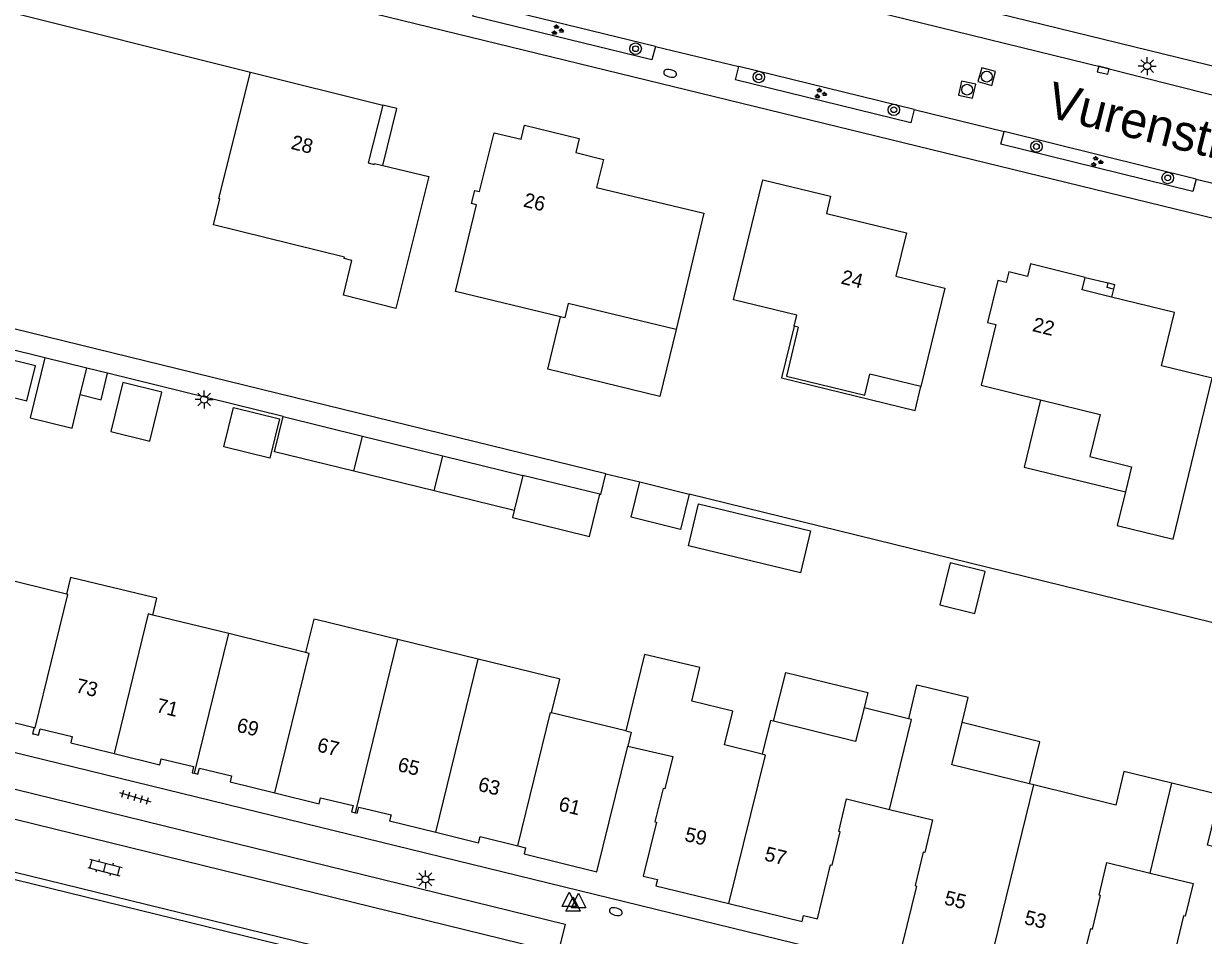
# Model space of a CAD drawing. Extents: x 125000 to 129004, y 397500 to 399008.
# Drawn here: x 126518.3 to 126600.2, y 398005.2 to 398068.5 of the extents above; entities that cross this region are included whole.
import ezdxf

# ---------------------------------------------------------------- set-up
doc = ezdxf.new("R2010")
doc.units = 0
for name, color, linetype in [('gg-afsc-erfafscheiding', 7, 'Continuous'), ('gg-afsc-hekwerk', 7, 'Continuous'), ('gg-anno-huisnummerreeks BGT', 7, 'Continuous'), ('gg-anno-openbare ruimte label', 7, 'Continuous'), ('gg-bbg-bijgebouw', 7, 'Continuous'), ('gg-bbg-gedigitaliseerde bebouwing', 7, 'Continuous'), ('gg-bbg-gedigitaliseerde bijgebouw', 7, 'Continuous'), ('gg-bbg-hoofdgebouw', 7, 'Continuous'), ('gg-bbg-luifel en loopbrug', 7, 'Continuous'), ('gg-bbg-onder overbouw', 7, 'Continuous'), ('gg-bbg-pand overbouw', 7, 'Continuous'), ('gg-bbg-pilaar onder overbouw', 7, 'Continuous'), ('gg-bbg-pilaar pand', 7, 'Continuous'), ('gg-bbg-tussenscheiding', 7, 'Continuous'), ('gg-knt-verharding', 7, 'Continuous'), ('gg-knt-verharding nz', 7, 'Continuous'), ('gt-symb-boom', 7, 'Continuous'), ('gt-symb-brandkraan', 7, 'Continuous'), ('gt-symb-groenvak', 7, 'Continuous'), ('gt-symb-klinker verharding', 7, 'Continuous'), ('gt-symb-kolk', 7, 'Continuous'), ('gt-symb-lichtmast', 7, 'Continuous'), ('gt-symb-rioolschacht', 7, 'Continuous'), ('gt-symb-tegel verharding', 7, 'Continuous'), ('gt-symb-waterafsluiter', 7, 'Continuous')]:
    doc.layers.add(name, color=color, linetype=linetype)

# ---------------------------------------------------------------- blocks, each defined once
blk = doc.blocks.new('gt0-BOOM')
at = {"layer": 'gt-symb-boom'}
for radius in [0.4, 0.2]:
    blk.add_circle((0, 0), radius, dxfattribs=at)
blk = doc.blocks.new('gt0-GRVAK')
at = {"layer": 'gt-symb-groenvak'}
for p, q in [((-0.11, 0.189), (-0.228, 0.24)), ((-0.182, 0.153), (0.088, 0.153)), ((-0.091, 0.211), (-0.156, 0.322)), ((-0.047, 0.214), (-0.047, 0.393)), ((-0.004, 0.211), (0.061, 0.322)), ((0.015, 0.189), (0.133, 0.24)), ((0.262, -0.052), (0.197, 0.059)), ((0.305, -0.049), (0.305, 0.13)), ((0.349, -0.052), (0.414, 0.059)), ((-0.245, -0.228), (-0.363, -0.177)), ((-0.318, -0.264), (-0.047, -0.264)), ((-0.226, -0.206), (-0.291, -0.095)), ((-0.183, -0.203), (-0.183, -0.024)), ((-0.139, -0.206), (-0.074, -0.095)), ((-0.12, -0.228), (-0.002, -0.177)), ((0.243, -0.074), (0.125, -0.023)), ((0.17, -0.11), (0.441, -0.11)), ((0.368, -0.074), (0.486, -0.023))]:
    blk.add_line(p, q, dxfattribs=at)
blk = doc.blocks.new('gt0-BR')
at = {"layer": 'gt-symb-brandkraan'}
for centre, radius, start, end in [((-0.244, 0), 0.206, 107.56694, 252.43307), ((0.599, -2.664), 3, 106.89205, 107.56694), ((0, -0.691), 0.938, 73.10799, 106.89205), ((-0.599, -2.664), 3, 72.43309, 73.10799), ((0.244, 0), 0.206, 287.56695, 72.43309), ((0.599, 2.664), 3, 252.43307, 253.10797), ((0, 0.691), 0.938, 253.10797, 286.89206), ((-0.599, 2.664), 3, 286.89206, 287.56695)]:
    blk.add_arc(centre, radius, start, end, dxfattribs=at)
blk = doc.blocks.new('gt0-RS')
at = {"layer": 'gt-symb-rioolschacht'}
blk.add_lwpolyline([(-0.5, -0.5), (0.5, -0.5), (0.5, 0.5), (-0.5, 0.5)], close=True, dxfattribs=at)
blk.add_circle((0, 0), 0.375, dxfattribs=at)
blk = doc.blocks.new('gt0-KOLK')
at = {"layer": 'gt-symb-kolk'}
blk.add_lwpolyline([(0, 0), (0.375, 0), (0.375, 0.4), (-0.375, 0.4), (-0.375, 0), (0, 0)], dxfattribs=at)
blk = doc.blocks.new('gt0-LMAST')
at = {"layer": 'gt-symb-lichtmast'}
for p, q in [((-0.182, 0.173), (-0.447, 0.438)), ((-0.005, 0.246), (-0.005, 0.621)), ((0.172, 0.173), (0.437, 0.438)), ((-0.255, -0.004), (-0.63, -0.004)), ((-0.182, -0.181), (-0.447, -0.446)), ((-0.005, -0.254), (-0.005, -0.629)), ((0.437, -0.446), (0.172, -0.181)), ((0.245, -0.004), (0.62, -0.004))]:
    blk.add_line(p, q, dxfattribs=at)
blk.add_circle((-0.005, -0.004), 0.25, dxfattribs=at)
blk = doc.blocks.new('gt0-WAFSL')
at = {"layer": 'gt-symb-waterafsluiter'}
for p, q in [((-0.5, -0.333), (0, 0.667)), ((0, 0.667), (0.5, -0.333)), ((0.5, -0.333), (-0.5, -0.333))]:
    blk.add_line(p, q, dxfattribs=at)
blk = doc.blocks.new('gt0-KL1')
at = {"layer": 'gt-symb-klinker verharding'}
for p, q in [((-1.15, 0.3), (1.15, 0.3)), ((-1, -0.3), (-1, 0.3)), ((-0.5, 0.3), (-0.5, 0.45)), ((0, -0.3), (0, 0.3)), ((0.5, 0.3), (0.5, 0.45)), ((1, -0.3), (1, 0.3)), ((-1.15, -0.3), (1.15, -0.3)), ((-0.5, -0.45), (-0.5, -0.3)), ((0.5, -0.45), (0.5, -0.3))]:
    blk.add_line(p, q, dxfattribs=at)
blk = doc.blocks.new('gt0-TEG1')
at = {"layer": 'gt-symb-tegel verharding'}
for p, q in [((-1.125, 0), (1.125, 0)), ((-0.9, -0.25), (-0.9, 0.25)), ((-0.45, -0.25), (-0.45, 0.25)), ((0, -0.25), (0, 0.25)), ((0.45, -0.25), (0.45, 0.25)), ((0.9, -0.25), (0.9, 0.25))]:
    blk.add_line(p, q, dxfattribs=at)

msp = doc.modelspace()

# ---------------------------------------------------------------- linework, layer by layer
at = {"layer": 'gg-afsc-erfafscheiding'}
for p, q in [((126519.718, 398045.294), (126517.01, 398045.958)), ((126536.273, 398041.209), (126524.089, 398044.215)), ((126558.695, 398037.234), (126561.039, 398036.667))]:
    msp.add_line(p, q, dxfattribs=at)
for points in [[(126558.273, 398035.813), (126558.344, 398035.809), (126558.695, 398037.234)], [(126609.799, 398024.621), (126600.76, 398026.917), (126564.481, 398035.823)]]:
    msp.add_lwpolyline(points, dxfattribs=at)
at = {"layer": 'gg-afsc-hekwerk'}
for p, q in [((126514.794, 398069.932), (126533.999, 398065.135)), ((126558.695, 398037.234), (126497.781, 398052.156))]:
    msp.add_line(p, q, dxfattribs=at)
at = {"layer": 'gg-bbg-bijgebouw'}
for p, q in [((126536.273, 398041.209), (126541.779, 398039.858)), ((126541.779, 398039.858), (126547.366, 398038.488)), ((126547.366, 398038.488), (126552.931, 398037.123)), ((126546.766, 398036.041), (126541.18, 398037.411)), ((126561.039, 398036.667), (126564.481, 398035.823)), ((126552.331, 398034.676), (126546.766, 398036.041))]:
    msp.add_line(p, q, dxfattribs=at)
for points in [[(126541.18, 398037.411), (126535.673, 398038.762), (126536.273, 398041.209)], [(126564.481, 398035.823), (126563.875, 398033.367), (126560.438, 398034.215), (126561.039, 398036.667)]]:
    msp.add_lwpolyline(points, dxfattribs=at)
at = {"layer": 'gg-bbg-gedigitaliseerde bebouwing'}
for p, q in [((126572.048, 398047.425), (126571.757, 398047.496)), ((126580.569, 398043.303), (126577.021, 398044.163))]:
    msp.add_line(p, q, dxfattribs=at)
msp.add_lwpolyline([(126572.048, 398047.425), (126571.224, 398044.024), (126576.668, 398042.705), (126577.021, 398044.163)], dxfattribs=at)
at = {"layer": 'gg-bbg-gedigitaliseerde bijgebouw'}
for p, q in [((126522.632, 398044.575), (126519.718, 398045.294)), ((126522.182, 398042.737), (126522.632, 398044.575)), ((126558.273, 398035.813), (126552.931, 398037.123))]:
    msp.add_line(p, q, dxfattribs=at)
for points in [[(126518.484, 398042.309), (126519.079, 398044.737), (126516.651, 398045.332), (126516.056, 398042.904), (126518.484, 398042.309)], [(126519.718, 398045.294), (126518.699, 398041.117), (126521.613, 398040.406), (126522.182, 398042.737)], [(126524.303, 398040.169), (126527.022, 398039.502), (126527.855, 398042.902), (126525.136, 398043.568), (126524.303, 398040.169)], [(126536.026, 398041.044), (126535.36, 398038.324), (126532.155, 398039.109), (126532.821, 398041.829), (126536.026, 398041.044)], [(126552.331, 398034.676), (126552.212, 398034.19), (126557.554, 398032.88), (126558.273, 398035.813)], [(126581.889, 398028.129), (126584.316, 398027.529), (126585.037, 398030.441), (126582.61, 398031.041), (126581.889, 398028.129)]]:
    msp.add_lwpolyline(points, dxfattribs=at)
at = {"layer": 'gg-bbg-hoofdgebouw'}
for p, q in [((126533.999, 398065.135), (126543.203, 398062.846)), ((126521.226, 398028.872), (126516.117, 398030.121)), ((126527.193, 398028.671), (126521.601, 398030.021)), ((126532.494, 398026.133), (126527.224, 398027.428)), ((126544.238, 398025.723), (126538.65, 398027.087)), ((126537.835, 398024.821), (126532.494, 398026.133)), ((126549.827, 398024.358), (126544.238, 398025.723)), ((126555.415, 398022.993), (126549.827, 398024.358)), ((126579.695, 398020.226), (126576.617, 398020.976)), ((126560.082, 398019.381), (126554.911, 398020.646)), ((126588.406, 398015.628), (126588.115, 398015.7))]:
    msp.add_line(p, q, dxfattribs=at)
for points in [[(126543.199, 398058.657), (126546.399, 398057.879), (126544.095, 398048.722), (126540.465, 398049.632), (126541.054, 398052.048), (126540.51, 398052.195), (126540.53, 398052.277), (126531.449, 398054.528), (126531.888, 398056.336), (126531.806, 398056.365), (126533.999, 398065.135)], [(126555.546, 398048.142), (126548.248, 398049.892), (126549.693, 398055.914), (126549.362, 398055.996), (126549.591, 398056.92), (126549.918, 398056.835), (126550.921, 398060.923)], [(126550.921, 398060.923), (126552.815, 398060.47), (126553.046, 398061.445), (126556.844, 398060.521), (126556.608, 398059.549), (126558.524, 398059.068), (126558.037, 398057.128), (126565.502, 398055.339), (126563.565, 398047.259)], [(126571.757, 398047.496), (126571.94, 398048.245), (126567.558, 398049.315), (126569.591, 398057.642)], [(126569.591, 398057.642), (126574.293, 398056.509), (126574.008, 398055.323), (126579.556, 398053.96), (126578.831, 398050.96), (126582.224, 398050.133), (126580.569, 398043.303)], [(126591.981, 398050.875), (126588.178, 398051.81), (126587.963, 398050.936), (126586.672, 398051.253), (126586.491, 398050.515), (126585.908, 398050.658), (126585.195, 398047.753), (126585.778, 398047.61), (126584.742, 398043.383), (126588.876, 398042.369)], [(126594.771, 398035.981), (126594.199, 398033.647), (126598.086, 398032.701), (126600.805, 398043.874), (126597.268, 398044.743), (126598.167, 398048.434), (126593.812, 398049.505)], [(126563.565, 398047.259), (126556.069, 398049.056), (126555.833, 398048.073), (126555.546, 398048.142)], [(126588.876, 398042.369), (126593.01, 398041.355), (126592.295, 398038.44), (126595.2, 398037.728), (126594.771, 398035.981)], [(126521.601, 398030.021), (126521.512, 398030.042), (126521.226, 398028.872)], [(126527.224, 398027.428), (126527.506, 398028.595), (126527.193, 398028.671)], [(126538.65, 398027.087), (126538.406, 398027.147), (126537.835, 398024.821)], [(126569.54, 398017.759), (126566.938, 398018.406), (126567.513, 398020.751), (126564.657, 398021.453), (126565.205, 398023.782), (126561.382, 398024.697), (126560.082, 398019.381)], [(126554.911, 398020.646), (126555.481, 398022.977), (126555.415, 398022.993)], [(126580.496, 398022.499), (126580.25, 398022.558), (126579.695, 398020.226)], [(126583.423, 398019.952), (126583.842, 398021.692), (126580.496, 398022.499)], [(126576.617, 398020.976), (126576.031, 398018.641), (126570.338, 398020.05)], [(126513.356, 398020.546), (126516.638, 398019.737), (126516.744, 398020.164), (126518.981, 398019.614)], [(126570.338, 398020.05), (126570.113, 398020.106), (126569.54, 398017.759)], [(126588.115, 398015.7), (126582.717, 398017.025), (126583.423, 398019.952)], [(126518.981, 398019.614), (126518.877, 398019.187), (126518.942, 398019.171)], [(126518.942, 398019.171), (126519.293, 398019.085), (126519.395, 398019.515), (126521.631, 398018.985), (126521.527, 398018.546), (126524.53, 398017.806)], [(126552.573, 398011.396), (126553.117, 398011.263), (126553.011, 398010.836), (126558.052, 398009.586), (126560.218, 398018.321)], [(126560.218, 398018.321), (126563.329, 398017.605), (126562.775, 398015.363), (126562.669, 398015.389), (126562.096, 398013.068), (126562.203, 398013.042), (126561.282, 398009.294), (126562.263, 398009.054), (126562.158, 398008.627), (126567.234, 398007.386)], [(126524.53, 398017.806), (126527.708, 398017.022), (126527.813, 398017.449), (126530.062, 398016.904), (126529.955, 398016.477), (126530.117, 398016.436)], [(126530.117, 398016.436), (126530.363, 398016.375), (126530.466, 398016.801), (126532.694, 398016.261), (126532.591, 398015.835), (126535.705, 398015.069)], [(126598.003, 398015.749), (126594.667, 398016.56), (126594.112, 398014.224), (126588.406, 398015.628)], [(126535.705, 398015.069), (126538.774, 398014.314), (126538.879, 398014.741), (126541.128, 398014.195), (126541.02, 398013.769), (126541.292, 398013.699)], [(126606.19, 398010.034), (126600.481, 398011.441), (126601.332, 398014.939), (126598.003, 398015.749)], [(126567.234, 398007.386), (126572.31, 398006.145), (126572.412, 398006.563), (126573.384, 398006.327), (126574.295, 398010.071), (126574.402, 398010.045), (126574.968, 398012.369), (126574.861, 398012.395), (126575.409, 398014.651), (126578.395, 398013.925)], [(126541.292, 398013.699), (126541.426, 398013.665), (126541.529, 398014.094), (126543.773, 398013.554), (126543.67, 398013.125), (126546.881, 398012.337)], [(126578.395, 398013.925), (126581.38, 398013.198), (126580.829, 398010.932), (126580.722, 398010.958), (126580.157, 398008.634), (126580.264, 398008.608), (126579.251, 398004.446), (126585.299, 398002.963)], [(126546.881, 398012.337), (126549.847, 398011.61), (126549.951, 398012.037), (126552.573, 398011.396)], [(126585.299, 398002.963), (126590.384, 398001.715), (126590.489, 398002.143), (126591.452, 398001.908), (126592.366, 398005.646), (126592.474, 398005.62), (126593.042, 398007.946), (126592.935, 398007.972), (126593.49, 398010.241), (126596.479, 398009.51)], [(126596.479, 398009.51), (126599.467, 398008.779), (126598.915, 398006.521), (126598.808, 398006.547), (126598.239, 398004.22), (126598.346, 398004.194), (126597.432, 398000.456), (126598.403, 398000.217), (126598.298, 397999.79), (126603.371, 397998.545)]]:
    msp.add_lwpolyline(points, dxfattribs=at)
at = {"layer": 'gg-bbg-luifel en loopbrug'}
msp.add_line((126524.089, 398044.215), (126522.632, 398044.575), dxfattribs=at)
for points in [[(126563.565, 398047.259), (126562.427, 398042.596), (126554.655, 398044.493), (126555.546, 398048.142)], [(126571.757, 398047.496), (126570.88, 398043.901), (126580.162, 398041.636), (126580.569, 398043.303)], [(126522.182, 398042.737), (126523.639, 398042.38), (126524.089, 398044.215)], [(126588.876, 398042.369), (126587.733, 398037.707), (126594.771, 398035.981)], [(126565.131, 398035.151), (126572.905, 398033.263), (126572.198, 398030.348), (126564.424, 398032.235), (126565.131, 398035.151)], [(126570.338, 398020.05), (126571.179, 398023.447), (126576.879, 398022.037), (126576.617, 398020.976)], [(126588.115, 398015.7), (126588.836, 398018.612), (126583.423, 398019.952)]]:
    msp.add_lwpolyline(points, dxfattribs=at)
at = {"layer": 'gg-bbg-onder overbouw'}
for points in [[(126543.203, 398062.846), (126542.174, 398058.825), (126542.608, 398058.708), (126542.63, 398058.795), (126543.199, 398058.657)], [(126593.812, 398049.505), (126591.765, 398050.008), (126591.981, 398050.875)]]:
    msp.add_lwpolyline(points, dxfattribs=at)
at = {"layer": 'gg-bbg-pand overbouw'}
for p, q in [((126591.981, 398050.875), (126593.576, 398050.489)), ((126593.947, 398050.067), (126593.812, 398049.505))]:
    msp.add_line(p, q, dxfattribs=at)
msp.add_lwpolyline([(126543.199, 398058.657), (126544.167, 398062.61), (126543.203, 398062.846)], dxfattribs=at)
at = {"layer": 'gg-bbg-pilaar onder overbouw'}
msp.add_lwpolyline([(126593.947, 398050.067), (126593.501, 398050.177), (126593.576, 398050.489)], dxfattribs=at)
at = {"layer": 'gg-bbg-pilaar pand'}
msp.add_lwpolyline([(126593.576, 398050.489), (126594.022, 398050.379), (126593.947, 398050.067)], dxfattribs=at)
at = {"layer": 'gg-bbg-tussenscheiding'}
for p, q in [((126541.18, 398037.411), (126541.779, 398039.858)), ((126546.766, 398036.041), (126547.366, 398038.488)), ((126552.931, 398037.123), (126552.331, 398034.676)), ((126530.117, 398016.436), (126532.494, 398026.133)), ((126541.292, 398013.699), (126544.238, 398025.723)), ((126546.881, 398012.337), (126549.827, 398024.358)), ((126585.299, 398002.963), (126588.406, 398015.628)), ((126596.479, 398009.51), (126598.003, 398015.749))]:
    msp.add_line(p, q, dxfattribs=at)
for points in [[(126518.981, 398019.614), (126519.047, 398019.598), (126521.314, 398028.85), (126521.226, 398028.872)], [(126527.224, 398027.428), (126526.907, 398027.506), (126524.53, 398017.806)], [(126535.705, 398015.069), (126538.08, 398024.761), (126537.835, 398024.821)], [(126552.573, 398011.396), (126554.844, 398020.662), (126554.911, 398020.646)], [(126578.395, 398013.925), (126579.925, 398020.17), (126579.695, 398020.226)], [(126560.082, 398019.381), (126560.455, 398019.29), (126560.218, 398018.321)], [(126567.234, 398007.386), (126569.763, 398017.704), (126569.54, 398017.759)]]:
    msp.add_lwpolyline(points, dxfattribs=at)
at = {"layer": 'gg-knt-verharding'}
for p, q in [((126635.371, 398046.533), (126519.511, 398074.83)), ((126562.139, 398066.917), (126549.69, 398069.95)), ((126580.108, 398062.535), (126567.931, 398065.517)), ((126599.674, 398057.708), (126586.353, 398061.004)), ((126684.578, 397977.097), (126507.432, 398020.343)), ((126680.269, 397969.791), (126484.428, 398017.669)), ((126682.484, 397968.735), (126484.508, 398017.135))]:
    msp.add_line(p, q, dxfattribs=at)
for points in [[(126524.686, 398084.177), (126564.179, 398074.553), (126700.084, 398041.314)], [(126562.139, 398066.917), (126561.889, 398065.993), (126549.441, 398069.026), (126549.69, 398069.95)], [(126580.108, 398062.535), (126579.877, 398061.619), (126567.701, 398064.601), (126567.931, 398065.517)], [(126599.674, 398057.708), (126599.449, 398056.836), (126586.127, 398060.132), (126586.353, 398061.004)], [(126500.727, 398017.394), (126501.227, 398019.359), (126555.856, 398005.956), (126555.377, 398004)]]:
    msp.add_lwpolyline(points, dxfattribs=at)
at = {"layer": 'gg-knt-verharding nz'}
for p, q in [((126562.139, 398066.917), (126567.931, 398065.517)), ((126580.108, 398062.535), (126586.353, 398061.004)), ((126599.674, 398057.708), (126607.748, 398055.75)), ((126500.727, 398017.394), (126555.377, 398004))]:
    msp.add_line(p, q, dxfattribs=at)
msp.add_lwpolyline([(126523.522, 398082.535), (126548.516, 398076.407), (126563.42, 398072.794), (126593.276, 398065.458), (126608.05, 398061.728), (126621.851, 398058.476), (126699.651, 398039.478)], dxfattribs=at)

# ---------------------------------------------------------------- block references
at = {"layer": 'gt-symb-boom'}
for p in [(126560.752, 398066.758), (126569.31, 398064.794), (126578.687, 398062.516), (126588.59, 398059.964), (126597.706, 398057.781)]:
    msp.add_blockref('gt0-BOOM', p, dxfattribs=at)
at = {"layer": 'gt-symb-brandkraan'}
for p, rotation in [((126563.15, 398065.05), 166.98542394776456), ((126559.378, 398006.829), 165.6442150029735)]:
    msp.add_blockref('gt0-BR', p, dxfattribs=dict(at, rotation=rotation))
at = {"layer": 'gt-symb-groenvak'}
for p in [(126555.309, 398068.049), (126573.575, 398063.643), (126592.759, 398058.913)]:
    msp.add_blockref('gt0-GRVAK', p, dxfattribs=at)
at = {"layer": 'gt-symb-klinker verharding', "rotation": -14.481034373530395}
msp.add_blockref('gt0-KL1', (126523.899, 398009.897), dxfattribs=at)
at = {"layer": 'gt-symb-kolk', "rotation": 166.19666492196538}
msp.add_blockref('gt0-KOLK', (126593.276, 398065.458), dxfattribs=at)
at = {"layer": 'gt-symb-lichtmast'}
for p in [(126596.29, 398065.558), (126530.798, 398042.4), (126546.158, 398009.074)]:
    msp.add_blockref('gt0-LMAST', p, dxfattribs=at)
at = {"layer": 'gt-symb-rioolschacht'}
for p, rotation in [((126585.136, 398064.818), 164.5188140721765), ((126583.774, 398063.912), 167.5209281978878)]:
    msp.add_blockref('gt0-RS', p, dxfattribs=dict(at, rotation=rotation))
at = {"layer": 'gt-symb-tegel verharding', "rotation": -16.315193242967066}
msp.add_blockref('gt0-TEG1', (126525.998, 398014.776), dxfattribs=at)
at = {"layer": 'gt-symb-waterafsluiter'}
for p in [(126556.145, 398007.518), (126556.408, 398007.196), (126556.792, 398007.436)]:
    msp.add_blockref('gt0-WAFSL', p, dxfattribs=at)

# ---------------------------------------------------------------- texts
at = {"layer": 'gg-anno-huisnummerreeks BGT'}
for s, rotation, p in [('28', 346, (126536.761, 398059.812)), ('26', 346.3, (126552.9, 398055.807)), ('24', 346.2, (126574.958, 398050.455)), ('22', 346.2, (126588.25, 398047.157)), ('73', 346.2, (126521.817, 398022.078)), ('71', 346.1, (126527.403, 398020.703)), ('69', 346.2, (126532.99, 398019.34)), ('67', 346.2, (126538.576, 398017.966)), ('65', 346.2, (126544.166, 398016.607)), ('63', 346.2, (126549.752, 398015.236)), ('61', 346.1, (126555.342, 398013.864)), ('59', 346.3, (126564.104, 398011.753)), ('57', 346.3, (126569.644, 398010.399)), ('55', 346.2, (126582.127, 398007.344)), ('53', 346.2, (126587.685, 398005.981))]:
    msp.add_text(s, height=1, rotation=rotation, dxfattribs=at).set_placement(p)
at = {"layer": 'gg-anno-openbare ruimte label'}
msp.add_text('Vurenstraat', height=2.5, rotation=346, dxfattribs=at).set_placement((126589.165, 398062.069))

doc.saveas('drawing.dxf')
